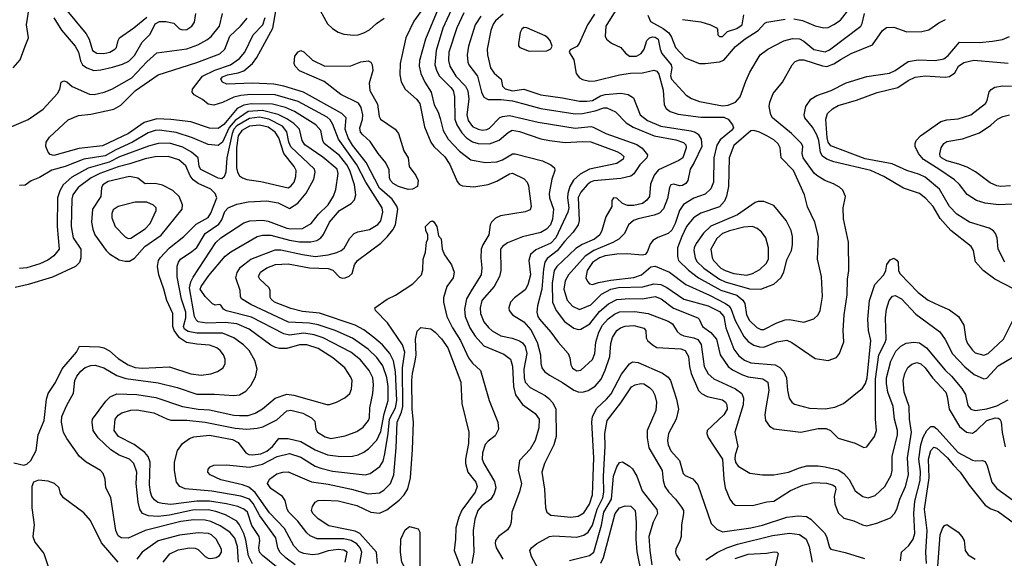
# Model space of a CAD drawing. Extents: x 1173029 to 1307123, y 522559 to 678521.
# Tile 521 of 623: x 1208596 to 1215488, y 653452 to 657221. Entities that reach past the tile are written whole.
import ezdxf

# ---------------------------------------------------------------- set-up
doc = ezdxf.new("R2010")
doc.units = 0

msp = doc.modelspace()

# ---------------------------------------------------------------- linework, layer by layer
at = {"layer": '0CON10XD'}
for points in [[(1211585, 657445.6), (1211435.9, 657085), (1211394.1, 656935), (1211391.4, 656895), (1211404, 656845), (1211431.3, 656785), (1211475.4, 656715), (1211497.7, 656625), (1211524.3, 656574.3), (1211538.8, 656528.8), (1211560.6, 656445), (1211595, 656386.2), (1211675, 656300.4), (1211755, 656240.4), (1211855, 656221.1), (1211935, 656227.6), (1211975, 656240.6), (1212045, 656282.2), (1212065, 656283.3), (1212254.6, 656234.6), (1212314.4, 656204.4), (1212338.8, 656185), (1212342, 656165), (1212321.5, 656105), (1212303.1, 656005), (1212304.6, 655975), (1212333.8, 655895), (1212326.2, 655825), (1212310.9, 655785), (1212284, 655756), (1212245, 655732.4), (1212115, 655702.5), (1212010.4, 655659.6)], [(1212845.3, 657414.7), (1212698.8, 657175), (1212694.5, 657105), (1212703.1, 657085), (1212738.1, 657058.1), (1212805, 657026.2), (1212836.7, 656986.7), (1212865, 656966.7), (1212913.5, 656966.5), (1212947.1, 656985), (1212968.1, 657015), (1212985, 657075.8), (1213005, 657094.5), (1213025, 657101.3), (1213045, 657100), (1213066, 657086), (1213080, 657015), (1213092.1, 656985), (1213156.8, 656905), (1213160, 656885), (1213152.3, 656827.7), (1213159.2, 656805), (1213262.4, 656692.4), (1213299.5, 656669.5), (1213355, 656648.9), (1213515, 656618.4)], [(1211631.4, 657318.6), (1211558.8, 657161.2), (1211512.2, 657005), (1211501.2, 656905), (1211515, 656861.9), (1211535.3, 656825), (1211615, 656747.5), (1211630.7, 656725), (1211640.5, 656685), (1211641.1, 656525), (1211656.6, 656486.6), (1211690.6, 656430.6), (1211723.9, 656393.9), (1211765, 656367.4), (1211804.8, 656354.8), (1211885, 656353.5), (1211951.9, 656378.1), (1212015, 656432.7), (1212042.9, 656447.1)], [(1214015, 657226.3), (1214076.8, 657216.8), (1214165, 657178.8), (1214225, 657165.4), (1214255, 657167.9), (1214295, 657186.8), (1214341.4, 657218.6), (1214440.2, 657345)], [(1208542, 656475), (1208655, 656523.1), (1208760, 656595), (1208860, 656705), (1208876, 656735), (1208886.4, 656783.6), (1208905, 656793.3), (1208925, 656786), (1208962.8, 656752.8), (1209085, 656701.1), (1209117.8, 656697.8), (1209186.8, 656713.2), (1209240, 656735), (1209381.5, 656815), (1209485, 656927.1), (1209555, 656988.8), (1209765, 657016.6), (1209843.9, 657046.1), (1209905, 657079.6), (1209935.6, 657104.4), (1209993.9, 657175), (1210015.6, 657265)], [(1208550, 656885), (1208600.5, 656939.5), (1208633.2, 657036.8), (1208656.8, 657095), (1208644.3, 657185), (1208661.5, 657305)], [(1208835, 657234.5), (1208889, 657149), (1208985, 657036.7), (1209007.6, 656995), (1209022.5, 656932.5), (1209036.4, 656906.4), (1209065.3, 656885.3), (1209115, 656865.5), (1209165, 656869.6), (1209245, 656888.4), (1209315, 656910), (1209359.2, 656930.8), (1209400.2, 656969.8), (1209452.3, 657065), (1209510.1, 657119.9), (1209545, 657191.3), (1209575, 657209.3), (1209619.3, 657209.3), (1209675, 657197.1), (1209715, 657156.9), (1209735, 657150), (1209765, 657153.8), (1209800, 657175), (1209820.6, 657205), (1209828.1, 657265)], [(1208903.4, 657313.4), (1209061.3, 657121.3), (1209082.5, 657085), (1209106.7, 657005), (1209135, 656986.4), (1209185, 656984.7), (1209228, 656995), (1209262, 657015), (1209273, 657027), (1209284.2, 657075), (1209295.7, 657095), (1209395.6, 657164.4), (1209485, 657238.8)], [(1210874.7, 653425), (1210888.1, 653495), (1210865, 653508.1), (1210825, 653512.3), (1210755, 653502.7), (1210685, 653481.1), (1210645, 653476.8), (1210585, 653484.3), (1210555, 653497.1), (1210515, 653538.9), (1210450.2, 653660.2), (1210345, 653769.4), (1210245, 653911.2), (1210200.1, 653950.1), (1210156.7, 653966.7), (1210005, 654000.7), (1209930, 654035), (1209913.6, 654055), (1209915.4, 654074.6), (1209928.8, 654091.2), (1209955.4, 654104.6), (1210044.7, 654104.7), (1210205, 654089.1), (1210295, 654109.3), (1210398.5, 654165), (1210485, 654185.8), (1210565, 654159.2), (1210665, 654097.1), (1210705, 654081.4), (1210785, 654062.6), (1211015, 654036.2), (1211050, 654045), (1211116.1, 654095), (1211139.5, 654130.5), (1211152.7, 654182.7), (1211176.4, 654325), (1211184.9, 654425), (1211227.8, 654505), (1211236, 654555), (1211226.5, 654756.5), (1211212.7, 654832.7), (1211187.6, 654885), (1211135, 654945.4), (1211075, 654998), (1211005, 655050.3), (1210944.5, 655084.5), (1210695, 655167.3), (1210575, 655179.3), (1210495, 655200), (1210378.9, 655245), (1210355.5, 655265), (1210350.4, 655280.4), (1210348.5, 655325), (1210341.5, 655345), (1210276.4, 655405), (1210266.9, 655425), (1210280.9, 655455), (1210325, 655484.7), (1210387.4, 655507.4), (1210475, 655513.2), (1210625, 655483.9), (1210755, 655481), (1210788.8, 655468.8), (1210835, 655418.8), (1210855, 655412.5), (1210873.3, 655415), (1210903.1, 655426.9), (1210922.9, 655445), (1210939.4, 655505), (1210961.4, 655535), (1211125, 655657.3), (1211169.2, 655700.8), (1211208.6, 655751.4), (1211226.7, 655785), (1211242.9, 655895), (1211236, 655916), (1211204, 655965), (1211115, 656042.4), (1211081, 656105), (1211021.4, 656221.4), (1210925, 656344.2), (1210896.2, 656395), (1210874.8, 656455), (1210880.9, 656535), (1210851.5, 656565), (1210583.6, 656713.6), (1210445, 656756.5), (1210375, 656770.4), (1210225, 656776.2), (1210045, 656769.6), (1210015, 656783.5), (1210004.6, 656805), (1210015, 656820.4), (1210050, 656835), (1210125, 656849.2), (1210165.9, 656864.1), (1210224.8, 656915.2), (1210255.7, 656955.7), (1210368.6, 657161.4), (1210392.4, 657295)], [(1210699.3, 657285), (1210751.4, 657191.4), (1210785, 657158.8), (1210824.3, 657134.3), (1210865, 657120.9), (1210935, 657113.3), (1210965, 657116.1), (1211005, 657129.6), (1211045, 657151.5), (1211093.1, 657195), (1211147.5, 657232.5)], [(1211405, 657278.1), (1211355, 657210), (1211300, 657095), (1211259.2, 656915), (1211256.2, 656835), (1211267.4, 656787.4), (1211295.3, 656735.3), (1211372.5, 656665), (1211397.2, 656635), (1211430.6, 656470.6), (1211473.1, 656365), (1211495.4, 656335), (1211572.3, 656262.3), (1211607.1, 656207.1), (1211659.4, 656089.4), (1211675, 656068.9), (1211695, 656058.2), (1211775, 656051.8), (1211875, 656067.7), (1211935, 656092.1), (1212025, 656143.2), (1212045, 656147.5), (1212127.4, 656107.4), (1212148.2, 656085), (1212157.9, 656057.9), (1212176.7, 655915), (1212168.6, 655891.4), (1212133.9, 655876.1), (1211961.7, 655848.3), (1211927.4, 655832.6), (1211898.5, 655805), (1211890, 655785), (1211880.5, 655715), (1211837.3, 655645), (1211825.4, 655615), (1211823.8, 655555), (1211831.5, 655485), (1211826.2, 655435), (1211762.5, 655335), (1211723.2, 655266.8), (1211710.8, 655195), (1211714.7, 655145), (1211747.1, 655065), (1211785.2, 655005.2), (1211845, 654938.8), (1211985, 654880), (1212031.1, 654845), (1212046.5, 654796.5), (1212053.2, 654653.2), (1212066.6, 654595), (1212115, 654527.3), (1212204.4, 654465), (1212231.2, 654425), (1212228.9, 654365), (1212205.4, 654275), (1212170, 654215), (1212095.6, 654135), (1212085.6, 654065), (1212109.2, 653975), (1212094.2, 653915.8), (1212040.8, 653775), (1212037.1, 653705), (1212029.1, 653680.9), (1212009.7, 653650.3), (1211946.7, 653605), (1211926.7, 653575), (1211923.8, 653555), (1211931.2, 653525), (1211978.9, 653445)], [(1211705, 657270), (1211655.3, 657165), (1211600.5, 656995), (1211597.1, 656935), (1211605.9, 656895), (1211650, 656825), (1211716.8, 656756.8), (1211734, 656724), (1211740.2, 656665), (1211726, 656555), (1211735, 656515.5), (1211765, 656474.7), (1211804.2, 656455), (1211835, 656448.2), (1211865, 656452.2), (1211885, 656462.3), (1211956, 656536), (1211975, 656544.6), (1212025, 656552), (1212225, 656503.8), (1212325, 656488.1), (1212485, 656461.4), (1212595, 656473.2), (1212610.1, 656470.1), (1212698.1, 656425), (1212916.9, 656346.9), (1212953.1, 656323.1), (1212989.5, 656275), (1212985.5, 656255), (1212937.1, 656205), (1212895, 656142.9), (1212875, 656127.3), (1212805, 656110.5), (1212615, 656094.3), (1212591.8, 656085), (1212568, 656065), (1212525, 656014.5), (1212505, 655976), (1212512, 655815), (1212504.7, 655785.3), (1212470.8, 655735), (1212410.7, 655669.3), (1212357.5, 655602.5), (1212289.3, 655550.7), (1212271.7, 655525), (1212261.5, 655475), (1212251.5, 655335), (1212220.6, 655219.4), (1212215.3, 655175), (1212222, 655145), (1212234.7, 655125), (1212315, 655035.5), (1212365, 654963.5), (1212435.6, 654885), (1212447.8, 654855), (1212453.5, 654805), (1212465, 654783.1), (1212495, 654764.5), (1212525, 654767.8), (1212605, 654843.3), (1212621.9, 654885), (1212628.2, 654965), (1212651.1, 655035), (1212675, 655083.9), (1212715, 655127.1), (1212759.2, 655160.8), (1212793.7, 655176.3), (1212901.8, 655178.2), (1212995.2, 655165.2), (1213135, 655111.2), (1213165, 655091.6), (1213198.8, 655038.8), (1213219.9, 655019.9), (1213245, 655009), (1213315.5, 654995.5), (1213342.4, 654982.4), (1213367.2, 654947.2), (1213387.7, 654795), (1213415, 654741.8), (1213455, 654708.2), (1213606.6, 654636.6), (1213651.5, 654605), (1213663.3, 654573.3), (1213659.7, 654525), (1213603.1, 654335), (1213623.8, 654235), (1213604.8, 654175.2), (1213602.1, 654145), (1213609.4, 654119.4), (1213625, 654095.6), (1213706.3, 654046.3)], [(1211823.1, 657246.9), (1211784.6, 657185), (1211736.8, 657035), (1211727.5, 656975), (1211733.4, 656923.4), (1211740.9, 656905), (1211800.6, 656825), (1211827.5, 656715), (1211845, 656678.8), (1211875, 656661.8), (1211965, 656663.9), (1212045, 656654.2), (1212115.2, 656635.2), (1212245, 656599.8), (1212485, 656563), (1212535.2, 656565.2), (1212625, 656583.4), (1212684.6, 656604.6), (1212705, 656603.4), (1212766.8, 656576.8), (1212840.6, 656500.6), (1212889.9, 656469.9), (1213038.1, 656408.1), (1213189.5, 656379.5), (1213241.8, 656361.8), (1213258.2, 656345), (1213260.6, 656325), (1213238.2, 656255), (1213210, 656235), (1213068.8, 656171.2), (1213036.7, 656133.3), (1213011.2, 656071.2), (1213003.9, 655985), (1212985, 655957.1), (1212955, 655934.7), (1212895, 655920.6), (1212851.3, 655921.3), (1212815.4, 655935.4), (1212775, 655972), (1212753.3, 655975), (1212741.2, 655955), (1212740, 655915), (1212698, 655842), (1212672.1, 655745), (1212656.2, 655715), (1212619.2, 655685), (1212532.9, 655647.1), (1212490, 655620), (1212355.6, 655494.4), (1212337.9, 655465), (1212322.5, 655377.5), (1212324.8, 655245), (1212350.3, 655185), (1212409, 655109), (1212475, 655062.1), (1212505, 655052.9), (1212525, 655055.4), (1212586.9, 655093.1), (1212655, 655179.2), (1212717, 655233), (1212775, 655263), (1212865, 655270.9), (1212955, 655268.5), (1213045, 655283), (1213087, 655267), (1213172.3, 655202.3), (1213343.3, 655135), (1213353.3, 655125), (1213375.8, 655075), (1213435, 655031.8), (1213474.7, 654985), (1213498.5, 654875), (1213555, 654794.6), (1213585, 654771.6), (1213654.8, 654734.8), (1213695, 654722.4), (1213797.6, 654707.6), (1213831.9, 654685), (1213840.8, 654625), (1213817.9, 654505), (1213811.1, 654455), (1213817.1, 654415), (1213845.5, 654375.5), (1213875, 654358.6), (1214065, 654333.8), (1214185, 654360.9), (1214240.9, 654360.9), (1214271.4, 654345), (1214325, 654291.8), (1214445, 654257.5), (1214505, 654226.2), (1214525, 654231.2), (1214580.8, 654305), (1214594.3, 654345), (1214585.6, 654425), (1214586, 654705), (1214609.4, 654875), (1214655, 654961.8), (1214661.5, 654985), (1214657.6, 655135), (1214664, 655196), (1214681.6, 655255), (1214705, 655286.2), (1214725, 655291.2), (1214767.6, 655267.6), (1214869.3, 655159.3), (1215036.5, 655036.5), (1215075, 654982.5), (1215125, 654883.5), (1215212.1, 654792.1), (1215276.9, 654736.9), (1215345, 654706.7), (1215365, 654712.2), (1215445, 654797.9), (1215599.9, 654890.1)], [(1211981, 657259), (1211927, 657213), (1211909.6, 657190.4), (1211894.3, 657145), (1211869.4, 657015), (1211870.6, 656975), (1211891.9, 656885), (1211918, 656848), (1211965.8, 656805), (1211975.7, 656755), (1211995, 656736.5), (1212045, 656723.2), (1212125, 656734.5), (1212245, 656695.8), (1212394.7, 656675.3), (1212515, 656652.1), (1212565, 656650.7), (1212605, 656656.8), (1212662.2, 656687.8), (1212695, 656698), (1212805, 656706.7), (1212855, 656697.5), (1212893.8, 656673.8), (1212940, 656555), (1212989.6, 656515), (1213085, 656477), (1213293.1, 656443.1), (1213323.9, 656433.9), (1213345, 656419.2), (1213366.9, 656385), (1213370, 656335), (1213318, 656222), (1213290, 656175), (1213273.5, 656095), (1213260, 656075), (1213235, 656060), (1213215, 656059.1), (1213175, 656070.6), (1213155, 656065.6), (1213145, 656046.7), (1213130.2, 655970.2), (1213102.5, 655897.5), (1213075, 655867.3), (1213037.7, 655852.3), (1212925, 655828.2), (1212891.9, 655815), (1212857.5, 655785), (1212828.5, 655725), (1212790, 655685), (1212749, 655661), (1212614.6, 655605.4), (1212553.2, 655566.8), (1212437.1, 655435), (1212414.6, 655394.6), (1212405.8, 655335), (1212429.4, 655259.4), (1212465.7, 655215.7), (1212515, 655193.8), (1212595, 655226.5), (1212669.5, 655300.5), (1212735, 655335.9), (1212786.8, 655346.8), (1212957.3, 655352.7), (1213035, 655372.5), (1213085, 655367.3), (1213125, 655348.1), (1213245, 655266.3), (1213415, 655218), (1213495, 655179.8), (1213523.9, 655145), (1213538, 655065), (1213595.6, 654915.6), (1213629.5, 654869.5), (1213669.1, 654839.1), (1213715, 654819.4), (1213884.7, 654804.7), (1213916.9, 654786.9), (1213945.8, 654755.8), (1213963.4, 654715), (1213969.6, 654625), (1213983.1, 654573.1), (1214000, 654545), (1214019.8, 654529.8), (1214125, 654501.5), (1214233.3, 654496.7), (1214301.7, 654508.3), (1214362, 654535), (1214495, 654643.5), (1214516.3, 654675), (1214528.3, 654715), (1214554.6, 654975), (1214538.8, 655045), (1214533.9, 655125), (1214545.4, 655255), (1214580.9, 655369.1), (1214644.2, 655435), (1214658, 655465), (1214665, 655507.5), (1214688.8, 655541.2), (1214715, 655551.2), (1214735, 655538.8), (1214744.2, 655524.2), (1214748.6, 655465), (1214757.1, 655445), (1214885, 655313.1), (1214955, 655258.2), (1215035, 655222.1), (1215105, 655190.9), (1215168.6, 655145), (1215203.9, 655083.9), (1215218.5, 654985), (1215231.2, 654955), (1215265, 654908.1), (1215285, 654890.5), (1215345, 654872.3), (1215375, 654884.6), (1215482.5, 654985), (1215549.8, 655120.2)], [(1212620.5, 657259.5), (1212571.3, 657185), (1212511.2, 657055), (1212495, 657033.3), (1212450, 657010), (1212442.5, 656995), (1212475, 656940), (1212491.2, 656845), (1212513.8, 656815), (1212535, 656802.9), (1212585, 656792.2), (1212625, 656794.6), (1212795, 656835.9), (1212872.7, 656847.3), (1212955, 656850.5), (1213035, 656868), (1213055, 656860), (1213069.7, 656839.7), (1213101.2, 656728.8), (1213107.1, 656625), (1213120.9, 656600.9), (1213148.7, 656578.7), (1213205, 656559.7), (1213365, 656539.5), (1213525, 656540), (1213554.4, 656525), (1213585.6, 656485), (1213592.2, 656465), (1213579.4, 656445), (1213498.6, 656381.4), (1213476.5, 656343.5), (1213455.8, 656255), (1213452.6, 656085), (1213435, 656036.5), (1213395, 656000), (1213315, 655971.6), (1213241.5, 655928.5), (1213215, 655886.7), (1213185, 655794.5), (1213161, 655749), (1213135, 655726.1), (1213061.9, 655698.1), (1213027.5, 655675), (1213010.2, 655649.8), (1212989.2, 655595), (1212973.2, 655576.8), (1212955, 655572.9), (1212845, 655583.4), (1212775, 655581.2), (1212695, 655568.8), (1212655, 655554.4), (1212605, 655521.6), (1212568.9, 655465), (1212560, 655415), (1212569.5, 655389.5), (1212585, 655371.8), (1212605, 655367.3), (1212648.5, 655381.5), (1212735, 655397.5), (1212895, 655416.6), (1212948.6, 655435), (1213015, 655492.5), (1213045, 655496.7), (1213145, 655455.3), (1213258.7, 655368.7), (1213425, 655293.4), (1213537.1, 655235), (1213559.7, 655219.7), (1213575, 655199.1), (1213605, 655116.4), (1213664.5, 655004.5), (1213695, 654968.5), (1213735, 654942.3), (1213775, 654930.7), (1213805, 654930), (1213895, 654966.8), (1213965, 654979.2), (1214001.3, 654961.3), (1214165, 654849.4), (1214254.2, 654835.8), (1214314.1, 654855.9), (1214334.2, 654885.8), (1214364.4, 654965.6), (1214361.1, 655045), (1214368.2, 655155), (1214388.5, 655295), (1214389.5, 655405), (1214399.5, 655465), (1214398.5, 655665), (1214361.9, 655828.1), (1214360, 655905), (1214376, 655985), (1214357.3, 656027.3), (1214335, 656050), (1214293.7, 656073.7), (1214232, 656095), (1214175, 656130), (1214157.3, 656147.3), (1214079.4, 656255), (1214073.3, 656285), (1214077.5, 656335), (1214069.5, 656355), (1213999.6, 656425), (1213865.4, 656535), (1213854.5, 656555), (1213842.5, 656615), (1213846.7, 656645), (1213871.4, 656705), (1213935, 656784), (1214002.9, 656905), (1214025, 656928.2), (1214055, 656941.2), (1214085, 656941.1), (1214215, 656899.1), (1214245, 656894.6), (1214295, 656912.7), (1214345.7, 656944.3), (1214415.8, 656985), (1214565, 657045.6), (1214634.7, 657145.3), (1214664.1, 657165.9), (1214715, 657170), (1214805, 657135.8), (1214911.5, 657138.5), (1214958.8, 657151.2), (1215029.4, 657200.6), (1215076.1, 657223.9)], [(1212993.9, 657253.9), (1213011.7, 657208.3), (1213100.9, 657160.9), (1213139, 657129), (1213159.2, 657099.2), (1213186.3, 657026.3), (1213255, 656954.2), (1213355, 656915.7), (1213395, 656914.3)], [(1213515, 656618.4), (1213555, 656623.6), (1213605.8, 656645), (1213639.5, 656680.5), (1213677.9, 656792.1), (1213706.7, 656855), (1213780, 656975), (1213834, 657015), (1213945, 657072.5), (1214005, 657090), (1214055, 657086.5), (1214085, 657071.8), (1214155, 657013.4), (1214235, 656997.3), (1214265, 657010.7), (1214483.1, 657175), (1214494.4, 657195), (1214508.5, 657265)], [(1213515, 657104), (1213550.5, 657139.5), (1213615, 657160), (1213652.2, 657185), (1213664.5, 657255)], [(1210405, 653383.4), (1210295, 653470.3), (1210274.8, 653495), (1210269.8, 653525), (1210276.9, 653576.9), (1210271.6, 653605), (1210221, 653681), (1210191.2, 653775), (1210165.5, 653795), (1210123.2, 653813.2), (1210043.7, 653833.7), (1209925, 653851.2), (1209835, 653851.4), (1209655, 653829), (1209594.4, 653834.4), (1209563.2, 653843.2), (1209539.7, 653859.7), (1209521.5, 653885), (1209510.8, 653915), (1209503.9, 653965), (1209509.3, 654125), (1209496.5, 654165), (1209472.2, 654192.2), (1209397.2, 654247.2), (1209288.5, 654305), (1209256.7, 654345), (1209264.6, 654425), (1209285, 654452.5), (1209309.9, 654470.1), (1209375, 654489.3), (1209415, 654490.3), (1209535, 654468.7), (1209625, 654426.8), (1209655, 654418.7), (1209765, 654418.1), (1209895.2, 654405.2), (1210105, 654363.2), (1210185.3, 654354.7), (1210258.7, 654361.3), (1210298.1, 654371.9), (1210395, 654421.2), (1210465, 654484.7), (1210495, 654489.2), (1210578.1, 654468.1), (1210637.8, 654435), (1210661.7, 654411.7), (1210668.1, 654355), (1210680.6, 654335), (1210735, 654300.8), (1210775, 654290), (1210875, 654307.7), (1210955, 654338.8), (1210999.8, 654370.2), (1211038.8, 654415), (1211044.6, 654435), (1211046.9, 654505), (1211068.5, 654605), (1211073.4, 654666.6), (1211067.5, 654715), (1211042, 654765), (1210980.7, 654840.7), (1210915, 654894.7), (1210720.9, 654995), (1210656.7, 655016.7), (1210585, 655027), (1210485, 655013.9), (1210445, 655022.7), (1210219.5, 655139.5), (1210044, 655184), (1210023.8, 655195), (1210005, 655223.3), (1209995, 655228.8), (1209965, 655222.5), (1209945, 655232.5), (1209893.5, 655283.5), (1209858.9, 655335), (1209865.4, 655355), (1209919, 655431), (1210034, 655566), (1210073.5, 655596.5), (1210257.2, 655702.8), (1210295, 655714.2), (1210355, 655712.7), (1210485, 655679.2), (1210555, 655666.1), (1210634.2, 655665.8), (1210675, 655675.4), (1210704.3, 655695.7), (1210721.8, 655718.2), (1210764.7, 655805), (1210835, 655886.8), (1210915.4, 655934.6), (1210939.6, 655960.4), (1210947.9, 655995), (1210939.2, 656065), (1210907, 656165), (1210886.5, 656205), (1210835, 656270), (1210727.5, 656355), (1210717.3, 656375), (1210704, 656445), (1210668.5, 656485), (1210519.4, 656579.4), (1210457.1, 656607.1), (1210365, 656629.4), (1210216.7, 656633.3), (1210165, 656622.6), (1210119.1, 656600.9), (1210025, 656488), (1209985, 656460.5), (1209925, 656461.8), (1209795, 656505.8), (1209655, 656522.7), (1209555, 656526.5), (1209467.8, 656502.2), (1209358.5, 656425), (1209175, 656338.1), (1209010.5, 656319.5), (1208835, 656270), (1208808.2, 656278.2), (1208794.6, 656294.6), (1208778.1, 656335), (1208781.9, 656365), (1208805, 656398.6), (1208935, 656521.1), (1209008.6, 656551.4), (1209095, 656559.2), (1209255.8, 656594.2), (1209305, 656623.8), (1209406.2, 656725), (1209565, 656836.2), (1209835, 656921.8), (1209997.2, 656982.8), (1210031.8, 657015), (1210067.5, 657105), (1210141.8, 657175), (1210188.3, 657231.7)], [(1210525.5, 653405), (1210462.4, 653452.4), (1210417.6, 653495), (1210403.4, 653525), (1210388.9, 653595), (1210277.9, 653747.9), (1210229.7, 653835), (1210205.7, 653865), (1210145, 653887.4), (1209940.8, 653920.8), (1209755, 653938.5), (1209717.5, 653955), (1209694.4, 653985), (1209680.6, 654065), (1209680, 654125), (1209701.4, 654205), (1209735, 654255.8), (1209785, 654289.4), (1209815, 654301.5), (1209925, 654313.8), (1210085, 654282.6), (1210125, 654262), (1210179.4, 654189.4), (1210199, 654179), (1210225, 654176.1), (1210285, 654183.2), (1210325, 654200.9), (1210366.8, 654235), (1210410.9, 654289.1), (1210475, 654290), (1210565, 654268.2), (1210665, 654211.4), (1210750, 654175), (1210845, 654164.1), (1210925, 654166.2), (1210965, 654174.6), (1211006, 654194), (1211040.4, 654219.6), (1211095, 654278.5), (1211125, 654338.1), (1211147.2, 654462.8), (1211174.3, 654555), (1211176, 654654), (1211166.8, 654716.8), (1211137.6, 654797.6), (1211095, 654856), (1211035, 654915.3), (1210925, 654991.8), (1210803.3, 655045), (1210686.1, 655086.1), (1210625, 655097.3), (1210477.5, 655105), (1210215, 655228.9), (1210147.6, 655267.6), (1210140.8, 655285), (1210139.2, 655325), (1210109.4, 655415), (1210117.4, 655452.6), (1210140.9, 655489.1), (1210214.4, 655545), (1210385, 655610.7), (1210425, 655609.8), (1210575, 655577.3), (1210665, 655564.3), (1210755, 655574.8), (1210815, 655591.6), (1210846.7, 655605), (1210867.8, 655622.2), (1210906.9, 655693.1), (1210936.2, 655723.8), (1210963, 655737), (1211045, 655751.8), (1211102, 655788), (1211124.1, 655814.1), (1211137.5, 655875), (1211133.1, 655905), (1211018.8, 656085), (1210955.1, 656205.1), (1210827, 656385), (1210788.3, 656488.3), (1210769.7, 656519.7), (1210748.7, 656538.7), (1210545, 656649.6), (1210385, 656694.8), (1210213.1, 656696.9), (1210145, 656690.6), (1210095, 656678.3), (1210015, 656642.3), (1209955, 656623.1), (1209915, 656629.2), (1209875, 656662), (1209816.7, 656695), (1209803.3, 656715), (1209806.7, 656735), (1209876.5, 656825), (1209961.9, 656868.1), (1210072.7, 656905), (1210135, 656949.7), (1210172.4, 656995), (1210230.3, 657115), (1210297.5, 657185), (1210313.5, 657236.5)], [(1213235, 657223.6), (1213365, 657205.3), (1213432, 657185), (1213473.3, 657165), (1213480, 657155), (1213483.3, 657115), (1213495, 657104), (1213515, 657104)], [(1213395, 656914.3), (1213495, 656927.1), (1213525, 656939.2), (1213605.5, 657034.5), (1213675, 657088.4), (1213765.2, 657144.8), (1213811.9, 657198.1), (1213825.4, 657204.6), (1213955, 657225.5)], [(1212162.3, 657002.3), (1212285, 657004), (1212313, 657017), (1212322.5, 657035), (1212308.8, 657075), (1212293.8, 657095), (1212275, 657108.6), (1212145, 657163.8), (1212125, 657166.2), (1212110, 657155), (1212098.8, 657131.2), (1212086.7, 657055), (1212088.3, 657038.3), (1212097, 657027), (1212162.3, 657002.3)], [(1215558, 655335), (1215421.4, 655405), (1215341.4, 655465), (1215286.9, 655526.9), (1215272.3, 655605), (1215257.3, 655635), (1215114.5, 655745), (1215039, 655829), (1214991.1, 655915), (1214940.1, 655970.1), (1214895, 656004.6), (1214783.3, 656043.3), (1214645, 656124.7), (1214553.1, 656165), (1214296.1, 656226.1), (1214246, 656246), (1214215, 656266.4), (1214202, 656292), (1214190, 656375), (1214175, 656416.2), (1214145, 656468.1), (1214092.5, 656535), (1214087.5, 656555), (1214100, 656615), (1214135, 656665.6), (1214175, 656691.5), (1214275.7, 656725), (1214380.6, 656779.4), (1214525, 656824.5), (1214685, 656846.2), (1214725, 656865.4), (1214815, 656928.1), (1214885, 656939.6), (1215005, 656935.4), (1215065, 656947.3), (1215095, 656970.9), (1215175.5, 657064.5), (1215315, 657062), (1215405, 657070), (1215475, 657083.8), (1215525, 657103.5)], [(1211315, 656032.3), (1211247.5, 656055), (1211210.6, 656075), (1211192.7, 656095), (1211185.6, 656115), (1211181.2, 656171.2), (1211159.7, 656219.7), (1211105, 656285.7), (1211049.1, 656369.1), (1210996.9, 656415), (1210982.7, 656435), (1210977.1, 656465), (1210996.3, 656523.7), (1210998.7, 656555), (1210986.1, 656606.1), (1210968, 656638), (1210845, 656698.9), (1210728.3, 656788.3), (1210555, 656862.5), (1210524.2, 656895), (1210518, 656915), (1210521.2, 656965), (1210545, 656996.7), (1210565, 657006.7), (1210585, 656996.7), (1210645, 656938), (1210733, 656897), (1210915, 656899.2), (1210984.6, 656925.4), (1211035, 656934.4), (1211053, 656923), (1211064.4, 656905), (1211066.9, 656865), (1211042.7, 656777.3), (1211048, 656725), (1211100.9, 656630.9), (1211111.9, 656545), (1211122.5, 656525), (1211225, 656455.8), (1211248.6, 656425), (1211284.1, 656304.1), (1211316.2, 656255), (1211322.5, 656195), (1211370, 656130), (1211385.6, 656095.6), (1211380, 656055), (1211345, 656034.5), (1211315, 656032.3)], [(1215492.1, 655525), (1215444.4, 655615), (1215438.6, 655695), (1215427.5, 655725), (1215412.6, 655742.6), (1215382, 655762), (1215245, 655805.4), (1215155, 655860.4), (1215103.9, 655913.9), (1215034.8, 656034.8), (1214935, 656118.4), (1214895, 656138.8), (1214805, 656165.4), (1214703.5, 656213.5), (1214515, 656247.4), (1214275, 656338.9), (1214255.3, 656365), (1214247.9, 656395), (1214239.7, 656525), (1214250.9, 656565), (1214285, 656597.8), (1214325, 656620), (1214452.9, 656657.1), (1214597.4, 656712.6), (1214743.8, 656746.2), (1214815.3, 656794.7), (1214865, 656818), (1214935, 656829.2), (1215075, 656819.2), (1215105.4, 656824.6), (1215141.3, 656848.7), (1215166.7, 656895), (1215205, 656921.1), (1215275, 656938.7), (1215515, 656917.1)], [(1215545, 655930.7), (1215446.6, 655926.6), (1215355, 655936.1), (1215293.8, 655955), (1215228.9, 655998.9), (1215175, 656068.5), (1215140.7, 656100.7), (1215031.1, 656175), (1214921.8, 656241.8), (1214888.2, 656285), (1214864.2, 656335), (1214864, 656355), (1214872, 656375), (1214901.2, 656408.8), (1215045, 656509.6), (1215085, 656520), (1215165, 656527.5), (1215255, 656554.5), (1215355.7, 656635), (1215368.6, 656655), (1215382.6, 656717.4), (1215396.3, 656733.7), (1215421.3, 656748.7), (1215475, 656759.2), (1215538.8, 656755)], [(1210225, 653413.6), (1210198.8, 653468.8), (1210179, 653579), (1210164.2, 653625), (1210135.4, 653685.4), (1210115, 653712.4), (1210036.5, 653756.5), (1209969.8, 653779.8), (1209915, 653791.3), (1209805, 653788.8), (1209645, 653754.5), (1209565, 653744.8), (1209498, 653748), (1209455, 653765.5), (1209435.9, 653795), (1209424.4, 653844.4), (1209412.3, 653975), (1209416.1, 654055), (1209395, 654114.4), (1209365, 654145.3), (1209293.5, 654173.5), (1209235, 654211.1), (1209144.8, 654294.8), (1209110.9, 654345), (1209102.2, 654405), (1209106.5, 654425), (1209198.3, 654551.7), (1209228.7, 654581.3), (1209275, 654603.2), (1209415, 654598.2), (1209548.2, 654578.2), (1209735, 654514.7), (1209845, 654496.2), (1209925, 654489.8), (1210095, 654453.2), (1210135, 654450.2), (1210195, 654451.6), (1210245, 654468.2), (1210295, 654496.9), (1210385, 654573.1), (1210465, 654599.7), (1210515, 654593.6), (1210745, 654529.2), (1210765, 654527.9), (1210814.7, 654545.3), (1210872.5, 654575), (1210906.1, 654603.9), (1210917.5, 654635), (1210923.6, 654695), (1210915, 654719.2), (1210871.5, 654785), (1210788.8, 654855), (1210685, 654919), (1210605, 654946.1), (1210555, 654945.7), (1210465, 654920), (1210415, 654919.7), (1210386.3, 654926.3), (1210355, 654943.1), (1210202.7, 655055), (1210115, 655092.1), (1210035, 655102), (1209905, 655098.3), (1209845, 655107.3), (1209830.7, 655120.7), (1209819.8, 655145), (1209785.2, 655345), (1209794.3, 655385.7), (1209809.9, 655420.1), (1209968.8, 655661.2), (1210005, 655693.9), (1210165, 655798.5), (1210207, 655813), (1210295, 655819.1), (1210335, 655810.9), (1210465, 655762.7), (1210495, 655757.3), (1210575, 655760.5), (1210637.1, 655795), (1210688.6, 655861.4), (1210754.5, 655925), (1210793.2, 655986.8), (1210808, 656032), (1210824.7, 656145), (1210818.9, 656175), (1210718.3, 656258.3), (1210592, 656345), (1210572.8, 656375), (1210554.8, 656454.8), (1210514.9, 656494.9), (1210467.1, 656527.1), (1210405, 656557.4), (1210295, 656584.9), (1210195, 656578.1), (1210105, 656515.8), (1210062.5, 656467.5), (1210015, 656364.6), (1209985, 656341.3), (1209915, 656348.4), (1209805.5, 656395.5), (1209692.2, 656432.2), (1209575, 656448.7), (1209545, 656445.6), (1209495, 656428.9), (1209385, 656363.7), (1209269.2, 656310.8), (1209195, 656269), (1209044.8, 656245.2), (1208915, 656194.3), (1208820.9, 656169.1), (1208735, 656116.7), (1208677.3, 656092.7), (1208635, 656062.5), (1208595, 656060)], [(1210126.6, 653423.4), (1210120.8, 653535), (1210102.1, 653592.1), (1210066.1, 653635), (1209999.8, 653679.8), (1209935, 653710), (1209895, 653718.4), (1209815, 653720.5), (1209725, 653709.8), (1209474.2, 653645), (1209355, 653592.7), (1209306.7, 653595), (1209285, 653609.2), (1209270, 653645), (1209235, 653876.7), (1209200, 653945), (1209193.8, 654005), (1209181.2, 654045), (1209161.2, 654065), (1209062, 654125), (1209014.6, 654164.6), (1208925, 654289.2), (1208903, 654333), (1208889.3, 654405), (1208891.8, 654445), (1208925, 654524), (1208973.7, 654606.3), (1208981.8, 654695), (1208995, 654725.6), (1209025, 654762.2), (1209055, 654786.2), (1209095, 654802), (1209125, 654803.3), (1209185, 654784.6), (1209275, 654731.8), (1209339.5, 654709.5), (1209565, 654680.8), (1209697.6, 654647.6), (1209835, 654600), (1209959.8, 654599.8), (1210095, 654590.9), (1210134.6, 654595.4), (1210178.6, 654621.4), (1210215, 654662), (1210247.4, 654722.6), (1210257.8, 654775), (1210242.5, 654835), (1210201.8, 654905), (1210163.5, 654945), (1210094.8, 654994.8), (1210015, 655026.3), (1209835, 655027.8), (1209775, 655039), (1209749.2, 655055), (1209742.5, 655075), (1209759.3, 655135), (1209759.5, 655175), (1209728.7, 655265), (1209697.7, 655422.3), (1209697.4, 655497.4), (1209706.9, 655525), (1209721.8, 655545), (1209802, 655598), (1209835, 655626.9), (1209895.2, 655725), (1209989.9, 655790.1), (1210009.9, 655820.1), (1210031.5, 655878.5), (1210055, 655903.6), (1210115, 655929.6), (1210195, 655947.7), (1210325, 655953.4), (1210405, 655939.1), (1210485, 655899.5), (1210542.7, 655937.3), (1210601.9, 656008.1), (1210655.9, 656104.1), (1210663.8, 656155), (1210660, 656175), (1210495, 656331.8), (1210480.2, 656365), (1210466.9, 656436.9), (1210435, 656476.2), (1210341.1, 656525), (1210275, 656539.6), (1210205, 656530.5), (1210115, 656478.6), (1210094.7, 656455), (1210083, 656425), (1210045.5, 656255), (1210039.8, 656155), (1210028.1, 656121.9), (1210011.7, 656108.3), (1209985, 656112.7), (1209865, 656173.8), (1209853.1, 656195), (1209845.5, 656255), (1209798.8, 656295), (1209738.4, 656328.4), (1209645, 656356.1), (1209565, 656354.8), (1209497.1, 656337.1), (1209295, 656261), (1209222.9, 656225), (1209075, 656183.3), (1208960.2, 656119.8), (1208899.3, 656065), (1208876, 656024), (1208861.1, 655975), (1208858.1, 655775), (1208872.3, 655615), (1208835, 655567.5), (1208792.2, 655537.8), (1208737.6, 655512.4), (1208645, 655485.3), (1208595, 655480)], [(1215531.7, 656058.3), (1215465, 656053.9), (1215435, 656058.8), (1215390.4, 656080.4), (1215285.9, 656155.9), (1215228.1, 656188.1), (1215171, 656211), (1215085, 656233.9), (1215048.9, 656255), (1215040, 656265), (1215036.3, 656283.7), (1215045.4, 656324.6), (1215065, 656354.4), (1215085, 656368.2), (1215195, 656387.1), (1215315, 656429.5), (1215395, 656483.1), (1215440.8, 656525), (1215477.1, 656542.9), (1215525, 656555.3)], [(1210475, 656044.7), (1210495, 656055.3), (1210516.9, 656085), (1210530, 656125), (1210531.2, 656165), (1210518.1, 656195), (1210445.4, 656285.4), (1210409.1, 656395), (1210385, 656434.1), (1210335, 656469.4), (1210275, 656484.3), (1210205, 656475.7), (1210151.8, 656445), (1210125, 656407.8), (1210114.2, 656325), (1210112.7, 656185), (1210119.7, 656155), (1210135, 656129.4), (1210155, 656114.5), (1210185, 656103.8), (1210285, 656089.2), (1210475, 656044.7)], [(1212042.9, 656447.1), (1212095, 656438.6), (1212245, 656387.2), (1212305.3, 656375.3), (1212415, 656362.9), (1212535, 656370), (1212595, 656366.8), (1212775, 656298.1), (1212802.2, 656285), (1212824.4, 656265), (1212821.1, 656245), (1212775.7, 656214.3), (1212585, 656175.3), (1212519.8, 656140.2), (1212472.7, 656097.3), (1212447.1, 656055), (1212432.3, 656005), (1212430.2, 655975), (1212439.4, 655905), (1212434.1, 655875), (1212348.1, 655695), (1212315, 655656.2), (1212209.3, 655610.7), (1212172.5, 655577.5), (1212159.2, 655535), (1212170.9, 655435), (1212153.6, 655366.4), (1212135, 655331.5), (1212060.6, 655275), (1212032.5, 655245), (1212020, 655205), (1212022, 655185), (1212045.5, 655155.5), (1212125, 655107.7), (1212175, 655051.2), (1212218.9, 654965), (1212241.3, 654875), (1212243.8, 654815), (1212251.5, 654785), (1212269.5, 654759.5), (1212305, 654732.7), (1212395, 654682.1), (1212475, 654628), (1212505, 654616.7), (1212535, 654614.6), (1212575, 654625.4), (1212625, 654655.5), (1212666.1, 654705), (1212695, 654768.6), (1212727.2, 654865), (1212733.6, 654955), (1212745, 654997.1), (1212775, 655046.5), (1212802.5, 655065), (1212835, 655075.3), (1212895, 655080.3), (1212965, 655063.3), (1212978.9, 655045), (1212981.1, 654995), (1212990.5, 654975), (1213025, 654944.6), (1213055, 654927.5), (1213225, 654917.5), (1213254.5, 654905), (1213277.3, 654865), (1213283.6, 654795), (1213295.9, 654745), (1213346.5, 654626.5), (1213368.6, 654605), (1213408, 654585), (1213515, 654561.6), (1213535.5, 654545.5), (1213546.9, 654525), (1213548.6, 654495), (1213526.1, 654455), (1213408.6, 654345), (1213405.7, 654325), (1213416.4, 654296.4), (1213455.9, 654235.9), (1213516, 654146), (1213525.4, 654005), (1213535.4, 653945), (1213567.5, 653865), (1213585, 653839.2), (1213604.6, 653824.6), (1213725, 653821.5), (1213825, 653846.4), (1213875, 653852.5), (1213992.5, 653925), (1214077.6, 653962.4), (1214155, 653981.2), (1214242.9, 653977.1), (1214286.4, 653966.4), (1214305, 653953.8), (1214308.5, 653935), (1214296.7, 653883.2), (1214302.2, 653832.2), (1214325, 653768.9), (1214365, 653731.5), (1214435, 653713.3), (1214495, 653685.6), (1214525, 653678.1), (1214595, 653696.9), (1214691.2, 653735), (1214720.6, 653765), (1214735.3, 653794.7), (1214756.7, 653865), (1214796.5, 653953.5), (1214816.7, 654035), (1214810.2, 654155), (1214838.1, 654335), (1214825.3, 654424.7), (1214822.1, 654515), (1214786.6, 654615), (1214781.3, 654695), (1214791.3, 654745), (1214811.9, 654788.1), (1214839.8, 654810.2), (1214875, 654822.3), (1214905, 654812.3), (1214934.6, 654785), (1214985.6, 654715.6), (1215078, 654615), (1215088.4, 654585), (1215101.2, 654495), (1215173.5, 654375), (1215223.5, 654333.5), (1215265, 654328.2), (1215293.3, 654345), (1215365.6, 654415), (1215424, 654435), (1215445, 654433.1), (1215458, 654425), (1215467.2, 654407.2), (1215472.9, 654332.9), (1215495, 654232.9)], [(1213805, 655053.2), (1213895, 655099.1), (1213955, 655121.8), (1213985, 655122.5), (1214084.3, 655104.3), (1214155, 655128.1), (1214184.4, 655155), (1214200, 655185), (1214216.2, 655285), (1214208.5, 655425), (1214180.5, 655545), (1214187.3, 655705), (1214161.9, 655805), (1214111.2, 655911.2), (1214089.1, 655995), (1214011.5, 656165), (1213926.2, 656255), (1213918.2, 656325), (1213905, 656353.1), (1213875, 656380), (1213825, 656408.5), (1213775, 656434.5), (1213735, 656445.5), (1213715, 656443.3), (1213595, 656341.8), (1213561.4, 656255), (1213558.7, 656055), (1213544.7, 655985.3), (1213529.1, 655950.9), (1213495, 655910.9), (1213365, 655868), (1213312.1, 655835), (1213264.7, 655775), (1213230, 655705), (1213200, 655625), (1213200, 655565), (1213207.3, 655535), (1213277.2, 655467.2), (1213348.2, 655415), (1213505, 655327.8), (1213615, 655292.5), (1213659, 655259), (1213671.4, 655235), (1213683.6, 655155), (1213704, 655115), (1213755, 655067.1), (1213785, 655053.2), (1213805, 655053.2)], [(1208555, 654120), (1208625, 654103.3), (1208645, 654110), (1208674.1, 654135.9), (1208712, 654205), (1208724.5, 654315), (1208768.2, 654415), (1208784.7, 654565), (1208795.4, 654605), (1208846.8, 654683.2), (1208893.4, 654776.6), (1208993.3, 654895), (1209015, 654937.5), (1209155, 654931.8), (1209185, 654925.5), (1209224.1, 654904.1), (1209285, 654851.1), (1209354.8, 654804.8), (1209405, 654787.6), (1209452.3, 654782.3), (1209645, 654791.8), (1209795, 654742), (1209866, 654734), (1209935, 654742.3), (1209981.5, 654758.5), (1210019.2, 654785), (1210034.3, 654815), (1210033.3, 654845), (1210022.5, 654875), (1210000.5, 654905), (1209975, 654924.6), (1209925, 654943.1), (1209835, 654949.5), (1209762.9, 654962.9), (1209715, 654994.2), (1209676.3, 655045), (1209667.2, 655075), (1209669.1, 655165), (1209625.2, 655255.2), (1209605.3, 655335), (1209570.4, 655435), (1209560.8, 655495), (1209566.8, 655535), (1209578.2, 655555), (1209645.6, 655624.4), (1209744.5, 655705), (1209830.8, 655789.2), (1209915, 655837.9), (1209935, 655866.7), (1209975.3, 655975), (1209964.5, 656004.5), (1209935, 656034.7), (1209845, 656075.3), (1209811, 656101), (1209789.5, 656129.5), (1209759.6, 656199.6), (1209710.3, 656240.3), (1209635, 656263.7), (1209545, 656261.6), (1209475, 656248.7), (1209368, 656212), (1209285, 656192.1), (1209156.2, 656145), (1209097.5, 656115), (1209005, 656048), (1208968.2, 655995), (1208960.7, 655965), (1208955.3, 655774.7), (1208970.8, 655695), (1209023.9, 655615), (1209023.8, 655555), (1209015, 655522.5), (1208985.9, 655494.1), (1208825, 655420.4), (1208655, 655367.1), (1208565, 655346.9)], [(1209335, 655530.6), (1209365, 655531.9), (1209398.7, 655551.3), (1209471.5, 655635), (1209586, 655714), (1209732.7, 655895), (1209735.5, 655925.5), (1209712.9, 655985), (1209667.5, 656025), (1209595, 656063.5), (1209545, 656074.4), (1209475, 656071.5), (1209422, 656112), (1209365, 656123.1), (1209215, 656088.6), (1209178.5, 656065), (1209169.6, 656045), (1209164.7, 655985), (1209106.1, 655895), (1209099.2, 655805), (1209107.3, 655755), (1209122.5, 655715), (1209200.5, 655605), (1209225, 655581.5), (1209291.7, 655541.7), (1209335, 655530.6)], [(1209355, 655690.4), (1209375, 655692.3), (1209475, 655758), (1209510, 655795), (1209551.8, 655885), (1209551.1, 655905), (1209533.6, 655923.6), (1209485, 655944.1), (1209405, 655943.8), (1209285.8, 655915), (1209250.5, 655889.5), (1209241.5, 655865), (1209240.5, 655835), (1209264.5, 655775), (1209335, 655700.5), (1209355, 655690.4)], [(1213785, 655334.5), (1213875, 655371.2), (1213923.1, 655415), (1213943.9, 655455), (1213965, 655540.8), (1213998.4, 655605), (1214005.9, 655645), (1214004.6, 655705), (1213996.8, 655745), (1213961.8, 655815), (1213875, 655920.8), (1213805, 655950), (1213765, 655948.9), (1213745, 655941.1), (1213619.5, 655855), (1213434.1, 655775.9), (1213381.7, 655728.3), (1213331.3, 655655), (1213317.8, 655625), (1213315.9, 655605), (1213324.1, 655555), (1213335, 655530), (1213385, 655481.2), (1213495.4, 655405.4), (1213535, 655386.9), (1213705, 655338.2), (1213785, 655334.5)], [(1210918.8, 653935), (1211035, 653902.9), (1211115, 653910.8), (1211145, 653927.9), (1211191.8, 653975), (1211214.1, 654035), (1211231.4, 654225), (1211238.8, 654405), (1211268.3, 654475), (1211277, 654515), (1211274.6, 654785.4), (1211292.7, 654895), (1211274.7, 654945), (1211170.6, 655100.6), (1211087.5, 655185), (1211082.5, 655205), (1211168.8, 655265), (1211227.1, 655292.9), (1211348.3, 655371.7), (1211408, 655435), (1211418.8, 655471.2), (1211421.2, 655545), (1211436.7, 655595), (1211443.3, 655665), (1211453.6, 655686.4), (1211453.3, 655715), (1211440, 655745), (1211437.5, 655775), (1211471.7, 655808.3), (1211485, 655812.5), (1211495.9, 655805.9), (1211516.2, 655775), (1211528.3, 655708.3), (1211547, 655687), (1211552.5, 655615), (1211570, 655575), (1211618, 655505), (1211637.1, 655455), (1211629.2, 655415), (1211585.8, 655355), (1211563.3, 655275), (1211563.6, 655245), (1211586.7, 655145), (1211624.7, 655065), (1211681.4, 654975), (1211737.3, 654855), (1211765, 654818.5), (1211821.1, 654765), (1211842.8, 654692.8), (1211881.2, 654555), (1211943.1, 654405), (1211947.1, 654355), (1211925, 654309.2), (1211875, 654272.5), (1211855, 654248.6), (1211835, 654188.8), (1211832.6, 654145), (1211844.1, 654115), (1211920.1, 653990.1), (1211930, 653945), (1211917.2, 653905), (1211894, 653865), (1211832, 653818), (1211802.9, 653787.1), (1211782.6, 653725), (1211771.4, 653645), (1211775.3, 653495.3), (1211761.4, 653415)], [(1213685, 655434.2), (1213726.2, 655443.8), (1213777.7, 655472.3), (1213821.1, 655515), (1213837.5, 655545), (1213838.5, 655625), (1213819.5, 655695), (1213787.7, 655737.7), (1213759.2, 655759.2), (1213724.6, 655774.6), (1213665, 655768.8), (1213565, 655743.9), (1213515.5, 655725), (1213475, 655688.8), (1213433.5, 655615), (1213443.5, 655555), (1213452.4, 655535), (1213505, 655483.2), (1213535, 655465.7), (1213595, 655445.2), (1213685, 655434.2)], [(1212010.4, 655659.6), (1211974.6, 655635), (1211960.8, 655615), (1211963.7, 655466.3), (1211955.5, 655425), (1211917.5, 655355), (1211830, 655255), (1211819.2, 655205), (1211820.8, 655165), (1211845, 655105.5), (1211876.6, 655066.6), (1211904, 655044), (1211965, 655009.7), (1212043.1, 654993.1), (1212095, 654973.8), (1212115, 654960.5), (1212135, 654933.3), (1212147.1, 654885), (1212126.1, 654775), (1212127.6, 654715), (1212134.8, 654684.8), (1212168.2, 654648.2), (1212275, 654590), (1212300.1, 654570.1), (1212328.9, 654538.9), (1212349.1, 654495), (1212351.5, 654305), (1212335.5, 654245), (1212310.7, 654199.3), (1212270, 654115), (1212250, 654055), (1212268.9, 653935), (1212277.5, 653805), (1212285.8, 653775), (1212315, 653753.5), (1212455, 653740.4), (1212505, 653745.4), (1212545, 653769.5), (1212585, 653831.4), (1212604.7, 653895.3), (1212613.9, 654155), (1212600, 654405), (1212605.7, 654444.3), (1212636.6, 654503.4), (1212704.8, 654565.2), (1212736.5, 654603.5), (1212808.5, 654741.5), (1212865, 654812.9), (1212885, 654827.1), (1212925, 654821.1), (1213095, 654748.5), (1213135, 654719.4), (1213150.9, 654695), (1213194.5, 654565), (1213207.5, 654495), (1213191.1, 654425), (1213136.5, 654325), (1213129.6, 654275), (1213134.6, 654245), (1213154.7, 654204.7), (1213214.4, 654135), (1213240, 654045), (1213255, 654030.6), (1213307.4, 654007.4), (1213343.3, 653965), (1213435.6, 653695), (1213475, 653655.6), (1213516.2, 653636.2), (1213714.7, 653664.7), (1213795, 653684.3), (1213965, 653740), (1214045, 653748.8), (1214104.5, 653744.5), (1214135, 653726), (1214230.7, 653630.7), (1214243.6, 653605), (1214265, 653526.7), (1214274.6, 653514.6), (1214375, 653491.3), (1214509.1, 653449.1)], [(1211101.5, 653415), (1211092.9, 653495), (1210977.5, 653625), (1210945, 653640.4), (1210885, 653653.4), (1210759, 653679), (1210685, 653728.8), (1210649.1, 653765), (1210639.1, 653785), (1210646.1, 653813.9), (1210665, 653845.6), (1210685, 653855.5), (1210725, 653858.5), (1210825.4, 653854.6), (1210955, 653820.3), (1211054.7, 653774.7), (1211115, 653766.9), (1211165, 653791.2), (1211251.3, 653858.7), (1211286.5, 653895), (1211312.6, 653937.4), (1211332.5, 654015), (1211346, 654214), (1211351.5, 654405), (1211344, 654495), (1211340.7, 654699.3), (1211344.7, 654745.3), (1211365, 654832), (1211370.7, 654875), (1211365.7, 654985), (1211378.8, 655041.2), (1211405, 655067.1), (1211475, 655057.5), (1211505, 655035.5), (1211548.3, 654988.3), (1211592.7, 654925), (1211683.5, 654685), (1211691.5, 654535), (1211740, 654335), (1211738.7, 654255), (1211716.7, 654145), (1211717.5, 654115), (1211733.8, 654055), (1211790, 653985), (1211798.2, 653955), (1211783.8, 653915), (1211691.3, 653788.7), (1211670.8, 653739.2), (1211649.6, 653665), (1211647.7, 653585), (1211636.4, 653505), (1211683.6, 653385)], [(1213706.3, 654046.3), (1213795.6, 654035.6), (1213875, 654036.2), (1213978.8, 654055), (1214055, 654085.5), (1214105, 654097.9), (1214185, 654099.6), (1214235, 654092.9), (1214325, 654070), (1214365, 654044.1), (1214402, 654002), (1214443.2, 653923.2), (1214498, 653885), (1214535, 653874.5), (1214585, 653891.9), (1214651.1, 653955), (1214697.2, 654032.8), (1214704.1, 654065), (1214704, 654165), (1214741.7, 654315), (1214741.6, 654345), (1214719.2, 654425), (1214711.1, 654515), (1214673.6, 654613.6), (1214663.2, 654675), (1214664.2, 654715), (1214695, 654830.8), (1214729, 654901), (1214765, 654937.3), (1214801.5, 654958.5), (1214855, 654965.4), (1214895, 654960.4), (1214944, 654924), (1215075, 654767.7), (1215117.5, 654727.5), (1215191, 654641), (1215217, 654597), (1215232.1, 654522.1), (1215255, 654494.6), (1215285, 654487.2), (1215365, 654496.6), (1215435, 654518.4), (1215515, 654560.9)], [(1212223.2, 653383.2), (1212177.8, 653465), (1212167.1, 653505), (1212179.2, 653525), (1212215.8, 653555), (1212304.7, 653605.3), (1212335, 653609.3), (1212495, 653599.2), (1212545, 653613.6), (1212575, 653635.5), (1212605, 653683.5), (1212639.2, 653795), (1212678.5, 653875), (1212684.5, 653915), (1212683.7, 654026.3), (1212693.9, 654235), (1212691.2, 654325), (1212707.2, 654415), (1212805, 654539.6), (1212879.1, 654650.9), (1212905, 654665.4), (1212945, 654674.5), (1212965, 654672.7), (1213005, 654647.1), (1213026.2, 654625), (1213042.9, 654592.9), (1213054.6, 654544.6), (1213049.6, 654485), (1212989.3, 654345), (1212988, 654295), (1213001.1, 654225), (1213093.5, 654065), (1213100.5, 653995), (1213112.5, 653955), (1213137.1, 653917.1), (1213186.5, 653865), (1213228.6, 653808.6)], [(1214760.8, 653435), (1214767.5, 653495), (1214819.6, 653540.4), (1214850.9, 653585), (1214861.5, 653625), (1214853.8, 653765), (1214861.6, 653851.6), (1214899.1, 653995), (1214901.9, 654058.1), (1214891, 654145), (1214903.9, 654246.1), (1214920.7, 654299.3), (1214945, 654345.7), (1214975, 654373.1), (1214995, 654374.4), (1215015, 654358.9), (1215165, 654192.4), (1215265, 654138.8), (1215286.8, 654133.2), (1215335, 654135.8), (1215355, 654128), (1215368.9, 654098.9), (1215401.2, 653985), (1215435, 653941.2), (1215545, 653860.5)], [(1214942.7, 653415), (1214938.9, 653495), (1214949.3, 653645), (1214930.6, 653795), (1214961.9, 654015), (1214957.5, 654145), (1214973.4, 654206.6), (1214995, 654228.5), (1215015, 654222.3), (1215090.6, 654155), (1215129.7, 654105), (1215180.4, 654055), (1215242.7, 653962.7), (1215354.6, 653824.6), (1215395, 653797.1), (1215445, 653779.6), (1215559.5, 653695), (1215574.6, 653655), (1215576.9, 653545), (1215587.1, 653485), (1215617.5, 653355)], [(1212445, 653436.4), (1212585, 653470.7), (1212615.2, 653495), (1212667.6, 653682.4), (1212685.8, 653775), (1212737.7, 653865), (1212753.6, 654026.4), (1212775, 654090.8), (1212795, 654122), (1212815, 654127.5), (1212865, 654097.1), (1212885, 654077.1), (1212916.1, 654026.1), (1212952.7, 653922.7), (1213055, 653794.2), (1213060, 653765), (1213030.4, 653705), (1213000.6, 653605), (1213006.4, 653505), (1213021.1, 653405)], [(1210976.8, 653415), (1210990.5, 653495), (1210978.8, 653525), (1210955, 653553.5), (1210915.9, 653575.9), (1210865, 653588.6), (1210678.5, 653588.5), (1210628.7, 653608.7), (1210605, 653629.4), (1210542.1, 653712.1), (1210480.4, 653775), (1210468.9, 653795), (1210454.4, 653855), (1210435.7, 653885), (1210355, 653939.4), (1210330.8, 653975), (1210344.6, 654005.4), (1210395, 654041.9), (1210437.5, 654055), (1210475, 654057.1), (1210637.8, 653987.8), (1210755, 653970.2), (1210918.8, 653935)], [(1209284.2, 653425), (1209169.2, 653559.2), (1209092.2, 653715), (1209045, 653770.8), (1208903.3, 653875), (1208882.5, 653905), (1208872.5, 653945), (1208840, 653975), (1208795, 653992.5), (1208728.3, 653998.3), (1208692.5, 653985), (1208681.2, 653955), (1208680, 653805), (1208696.2, 653685), (1208689.1, 653605), (1208701.5, 653565), (1208764.3, 653485), (1208811.4, 653345)], [(1212662.9, 653417.1), (1212682.2, 653457.8), (1212765.2, 653764.8), (1212795, 653803.8), (1212835, 653819.6), (1212875, 653817.3), (1212904, 653785), (1212912.2, 653705), (1212909.3, 653585), (1212915.9, 653495.9), (1212948.4, 653335)], [(1213228.6, 653808.6), (1213241.8, 653785), (1213243.6, 653765), (1213228.9, 653685), (1213225.7, 653605), (1213216.8, 653573.2), (1213188, 653515), (1213186, 653495), (1213192, 653475), (1213217, 653437)], [(1211325, 653366), (1211287.1, 653395), (1211271.9, 653425), (1211260.8, 653495), (1211264, 653585), (1211295, 653650), (1211325, 653673.8), (1211385, 653657.5), (1211396.2, 653635), (1211397.5, 653395), (1211388.3, 653381.7), (1211355, 653372.5), (1211325, 653366)], [(1215020.1, 653365), (1215039.4, 653615), (1215055, 653660), (1215069.4, 653680.6), (1215085, 653689.2), (1215165, 653634.4), (1215191.1, 653605), (1215207.5, 653575), (1215213.3, 653505), (1215235, 653476.7), (1215285, 653445.6)], [(1209600.6, 653425), (1209646.6, 653483.4), (1209705, 653510.8), (1209785, 653525.7), (1209825, 653522.2), (1209845, 653512.2), (1209895, 653463.9), (1209915, 653452.5), (1209935, 653449.6), (1209972.1, 653457.9), (1209995, 653471.9), (1210009.1, 653495), (1210008.8, 653515), (1209972.3, 653585), (1209939.1, 653615), (1209917.5, 653625), (1209845, 653629.3), (1209715, 653613.8), (1209565, 653573.3), (1209453.1, 653495), (1209416.9, 653445)], [(1213398.8, 653441.2), (1213477.5, 653492.5), (1213546.9, 653525), (1213619.6, 653550.4), (1213865, 653611), (1213985, 653628.4), (1214055, 653617.6), (1214100.7, 653585), (1214121.8, 653535), (1214144.1, 653424.1)], [(1213605, 653451.2), (1213695, 653480.5), (1213823.4, 653486.6), (1213876.6, 653496.6), (1213895.5, 653495.5), (1213906.2, 653485), (1213867.5, 653325)]]:
    msp.add_lwpolyline(points, dxfattribs=at)

doc.saveas('drawing.dxf')
